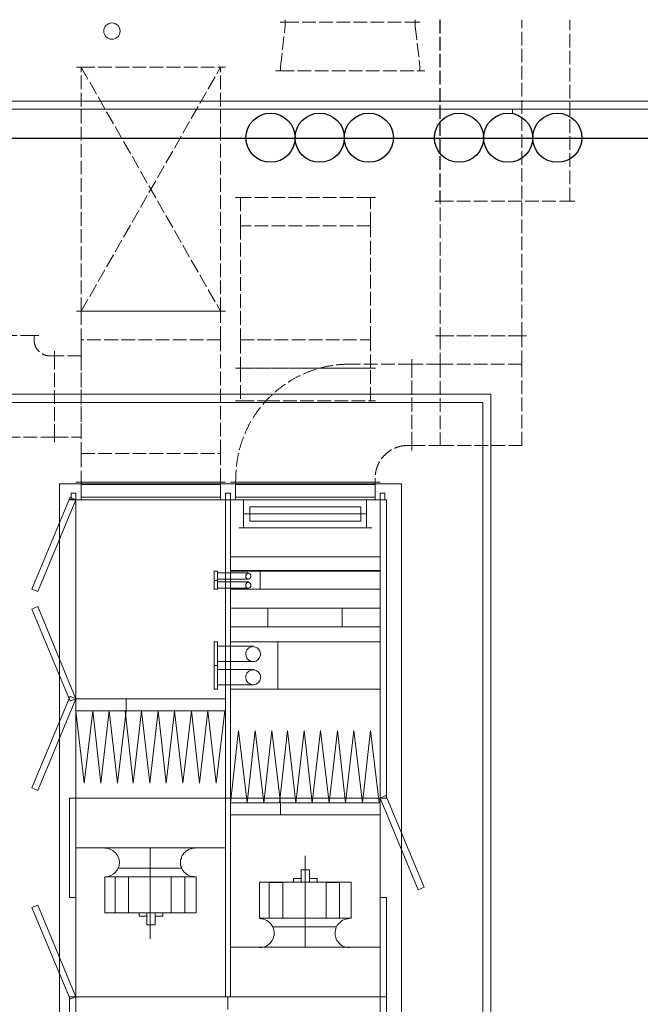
# Model space of a CAD drawing. Header units: millimetres. Extents: x -300186 to 535068, y -28581 to 763298.
# Tile 277 of 405: x 15343 to 19156, y 189218 to 195271. Entities that reach past the tile are written whole.
import ezdxf

# ---------------------------------------------------------------- set-up
doc = ezdxf.new("R2010")
doc.units = ezdxf.units.MM
doc.header["$LTSCALE"] = 10
doc.linetypes.add('ACAD_ISO02W100', pattern=[15, 12, -3])
for name, color, linetype, lineweight in [('koty', 6, 'Continuous', 9), ('NS_tenka', 252, 'Continuous', 18), ('NS_tlusta', 252, 'Continuous', 18)]:
    doc.layers.add(name, color=color, linetype=linetype, lineweight=lineweight)
doc.layers.add('netisk', color=30, linetype='Continuous', plot=False)
doc.layers.add('popisky', color=6, linetype='Continuous')

# ---------------------------------------------------------------- blocks, each defined once
blk = doc.blocks.new('A$C12ac11e3')
for p, q in [((3115.2, 6051.9), (3112.6, 6026.9)), ((3971.2, 6051.9), (3971.2, 6026.9))]:
    blk.add_line(p, q)
at = {"linetype": 'ByBlock', "lineweight": -2}
blk.add_lwpolyline([(2165, 8576.9), (2135, 8576.9)], dxfattribs=at)
at = {"layer": 'NS_tenka', "linetype": 'ACAD_ISO02W100', "ltscale": 0.7}
for p, q in [((3417.6, 8854.5), (3387.6, 8854.5)), ((3417.6, 8854.5), (3387.6, 8854.5)), ((3417.6, 8869.7), (3417.6, 8854.5)), ((3417.6, 8829.5), (3417.6, 8854.5)), ((3417.6, 8854.5), (4217.6, 8854.5)), ((3417.6, 8854.5), (3417.6, 8854.5)), ((3417.6, 8854.5), (4217.6, 8854.5)), ((4217.6, 8854.5), (4217.6, 8869.7)), ((4217.6, 8829.5), (4217.6, 8854.5)), ((4217.6, 8854.5), (4247.6, 8854.5)), ((4217.6, 8854.5), (4217.6, 8854.5)), ((4217.6, 8854.5), (4247.6, 8854.5)), ((4367.9, 8869.7), (4367.9, 7754.5)), ((4371.2, 8869.7), (4371.2, 6926.9)), ((4871.2, 6926.9), (4871.2, 8869.7)), ((5167.9, 7754.5), (5167.9, 8869.7)), ((3389.6, 8579.5), (3417.6, 8829.5)), ((4217.6, 8829.5), (4245.6, 8579.5)), ((3389.6, 8554.5), (3359.6, 8554.5)), ((3389.6, 8579.5), (3389.6, 8554.5)), ((3389.6, 8554.5), (3389.6, 8554.5)), ((3389.6, 8554.5), (4245.6, 8554.5)), ((4245.6, 8579.5), (4245.6, 8554.5)), ((4245.6, 8554.5), (4245.6, 8554.5)), ((4245.6, 8554.5), (4275.6, 8554.5)), ((3143.2, 7776.9), (3113.2, 7776.9)), ((3943.2, 7776.9), (3143.2, 7776.9)), ((3143.2, 7776.9), (3143.2, 7601.9)), ((3943.2, 7601.9), (3943.2, 7776.9)), ((3943.2, 7776.9), (3973.2, 7776.9)), ((4367.9, 7754.5), (4337.9, 7754.5)), ((4367.9, 7754.5), (5167.9, 7754.5)), ((5167.9, 7754.5), (5197.9, 7754.5)), ((3943.2, 7601.9), (3143.2, 7601.9)), ((3143.2, 7601.9), (3143.2, 6901.9)), ((3143.2, 7601.9), (3143.2, 6901.9)), ((3943.2, 7601.9), (3143.2, 7601.9)), ((3943.2, 6901.9), (3943.2, 7601.9)), ((2165, 7076.9), (2135, 7076.9)), ((3021, 7076.9), (2165, 7076.9)), ((2165, 7076.9), (2165, 6901.9)), ((3021, 6901.9), (3021, 7076.9)), ((3021, 7076.9), (3051, 7076.9)), ((1875.1, 6927.3), (1375.1, 6927.3)), ((1875.1, 6902.3), (1875.1, 6927.3)), ((1875.1, 6927.3), (1905.1, 6927.3)), ((1875.1, 6927.3), (1875.1, 6927.3)), ((2165, 6901.9), (2165, 6201.9)), ((3021, 6901.9), (2165, 6901.9)), ((2165, 6901.9), (2165, 6201.9)), ((3021, 6201.9), (3021, 6901.9)), ((3021, 6201.9), (3021, 6901.9)), ((3143.2, 6901.9), (3943.2, 6901.9)), ((3143.2, 6901.9), (3143.2, 6726.9)), ((3943.2, 6726.9), (3943.2, 6901.9)), ((4371.2, 6926.9), (4341.2, 6926.9)), ((4371.2, 6926.9), (4341.2, 6926.9)), ((4871.2, 6926.9), (4371.2, 6926.9)), ((4371.2, 6926.9), (4371.2, 6751.9)), ((4371.2, 6926.9), (4871.2, 6926.9)), ((4871.2, 6751.9), (4871.2, 6926.9)), ((4871.2, 6926.9), (4901.2, 6926.9)), ((4871.2, 6926.9), (4901.2, 6926.9)), ((1975.1, 6802.3), (2000.1, 6802.3)), ((2000.1, 6802.3), (2000.1, 6832.3)), ((2000.1, 6802.3), (2000.1, 6832.3)), ((2000.1, 6802.3), (2000.1, 6802.3)), ((2000.1, 6802.3), (2000.1, 6302.3)), ((2165, 6802.3), (2000.1, 6802.3)), ((2000.1, 6802.3), (2000.1, 6302.3)), ((2165, 6802.3), (2165, 6832.3)), ((2165, 6302.3), (2165, 6802.3)), ((4196.2, 6751.9), (4196.2, 6781.9)), ((4196.2, 6751.9), (4196.2, 6781.9)), ((3143.2, 6726.9), (3113.2, 6726.9)), ((3143.2, 6726.9), (3113.2, 6726.9)), ((3143.2, 6726.9), (3943.2, 6726.9)), ((3629.8, 6726.9), (3143.2, 6726.9)), ((3143.2, 6726.9), (3143.2, 6526.9)), ((3943.2, 6726.9), (3629.8, 6726.9)), ((4196.2, 6751.9), (3815.2, 6751.9)), ((3943.2, 6726.9), (3973.2, 6726.9)), ((3943.2, 6726.9), (3973.2, 6726.9)), ((3943.2, 6526.9), (3943.2, 6726.9)), ((4196.2, 6751.9), (4196.2, 6751.9)), ((4196.2, 6251.9), (4196.2, 6751.9)), ((4196.2, 6751.9), (4196.2, 6251.9)), ((4371.2, 6751.9), (4196.2, 6751.9)), ((4371.2, 6751.9), (4371.2, 6251.9)), ((4871.2, 6751.9), (4371.2, 6751.9)), ((4371.2, 6751.9), (4371.2, 6251.9)), ((4871.2, 6251.9), (4871.2, 6751.9)), ((4871.2, 6251.9), (4871.2, 6751.9)), ((3143.2, 6526.9), (3113.2, 6526.9)), ((3143.2, 6526.9), (3301.1, 6526.9)), ((3301.1, 6526.9), (3943.2, 6526.9)), ((3943.2, 6526.9), (3973.2, 6526.9)), ((2000.1, 6302.3), (1250.1, 6302.3)), ((2000.1, 6302.3), (2000.1, 6272.3)), ((2000.1, 6302.3), (2000.1, 6302.3)), ((2000.1, 6302.3), (2000.1, 6272.3)), ((2000.1, 6302.3), (2165, 6302.3)), ((4171.2, 6251.9), (4196.2, 6251.9)), ((4196.2, 6251.9), (4196.2, 6251.9)), ((4196.2, 6251.9), (4196.2, 6221.9)), ((4196.2, 6251.9), (4196.2, 6221.9)), ((4196.2, 6251.9), (4371.2, 6251.9)), ((4371.2, 6251.9), (4871.2, 6251.9)), ((4371.2, 6251.9), (4871.2, 6251.9)), ((2165, 6201.9), (2165, 6026.9)), ((2165, 6201.9), (3021, 6201.9)), ((2165, 6201.9), (3021, 6201.9)), ((3021, 6026.9), (3021, 6201.9))]:
    blk.add_line(p, q, dxfattribs=at)
at = {"layer": 'NS_tenka', "ltscale": 0.7}
for p, q in [((3052, 6026.9), (2132.1, 6026.9)), ((2165, 6026.9), (2135, 6026.9)), ((2165, 6012), (3020.4, 6012))]:
    blk.add_line(p, q, dxfattribs=at)
at = {"layer": 'NS_tenka'}
for p, q in [((2165, 6026.9), (2165, 5917.1)), ((2165, 5934.9), (2165, 6012)), ((3020.4, 6026.9), (3020.4, 5917.1)), ((3020.4, 6012), (3020.4, 5934.9)), ((3021, 6026.9), (3051, 6026.9)), ((4000.9, 6026.9), (3082.9, 6026.9)), ((4000.9, 6026.9), (3082.9, 6026.9)), ((3112.6, 6026.9), (3112.6, 5917.1)), ((3112.6, 6026.9), (3112.6, 5917.1)), ((3112.6, 5934.9), (3112.6, 6012)), ((3112.6, 6012), (3971.2, 6012)), ((3112.6, 5934.9), (3112.6, 6012)), ((3112.6, 6012), (3971.2, 6012)), ((3971.2, 6026.9), (3971.2, 5917.1)), ((3971.2, 6026.9), (3971.2, 5917.1)), ((3971.2, 6012), (3971.2, 5934.9)), ((3971.2, 6012), (3971.2, 5934.9)), ((2096.5, 5934.9), (1861.7, 5368.4)), ((2132.1, 5917.1), (2096.5, 5934.9)), ((2102.4, 5917.1), (2102.4, 5958.7)), ((2102.4, 5958.7), (2132.1, 5958.7)), ((2132.1, 5958.7), (2132.1, 5917.1)), ((3020.4, 5934.9), (2165, 5934.9)), ((3052, 5917.1), (3052, 5958.7)), ((3052, 5958.7), (3082.9, 5958.7)), ((3052, 5917.1), (3052, 5958.7)), ((3052, 5958.7), (3082.9, 5958.7)), ((3082.9, 5958.7), (3082.9, 5917.1)), ((3082.9, 5958.7), (3082.9, 5917.1)), ((3971.2, 5934.9), (3112.6, 5934.9)), ((3971.2, 5934.9), (3112.6, 5934.9)), ((4000.9, 5917.1), (4000.9, 5958.7)), ((4000.9, 5958.7), (4030.6, 5958.7)), ((4030.6, 5958.7), (4030.6, 5917.1)), ((1897.5, 5353.6), (2132.1, 5917.1)), ((2093.5, 5917.1), (2093.5, 5920.1)), ((2093.5, 5920.1), (2132.1, 5920.1)), ((2132.1, 5917.1), (2093.5, 5917.1)), ((2132.1, 5917.1), (2102.4, 5917.1)), ((2132.1, 5920.1), (2132.1, 5917.1)), ((2132.1, 4084.2), (2132.1, 5917.1)), ((2132.1, 5917.1), (3052, 5917.1)), ((3052, 5917.1), (2132.1, 5917.1)), ((3052, 5917.1), (3052, 4084.2)), ((3082.9, 5917.1), (3052, 5917.1)), ((3052, 5917.1), (3052, 4084.2)), ((3082.9, 5917.1), (3052, 5917.1)), ((3082.9, 5917.1), (3052, 5917.1)), ((3082.9, 4084.2), (3082.9, 5917.1)), ((3082.9, 4084.2), (3082.9, 5917.1)), ((3082.9, 5917.1), (4000.9, 5917.1)), ((4000.9, 5917.1), (3082.9, 5917.1)), ((4000.9, 5917.1), (3082.9, 5917.1)), ((3133.4, 5917.1), (3950.5, 5917.1)), ((3133.4, 5917.1), (3950.5, 5917.1)), ((3163, 5745.1), (3163, 5917.1)), ((3163, 5745.1), (3163, 5917.1)), ((3201.8, 5786.6), (3201.8, 5875.6)), ((3201.8, 5875.6), (3882, 5875.6)), ((3201.8, 5786.6), (3201.8, 5875.6)), ((3201.8, 5875.6), (3882, 5875.6)), ((3882, 5875.6), (3882, 5786.6)), ((3882, 5875.6), (3882, 5786.6)), ((3917.6, 5745.1), (3917.6, 5917.1)), ((3917.6, 5745.1), (3917.6, 5917.1)), ((4000.9, 5917.1), (4000.9, 4084.2)), ((4040.7, 5917.1), (4000.9, 5917.1)), ((4000.9, 5917.1), (4000.9, 4084.2)), ((4030.6, 5917.1), (4000.9, 5917.1)), ((4040.7, 4084.2), (4040.7, 5917.1)), ((3917.6, 5831.1), (3163, 5831.1)), ((3917.6, 5831.1), (3163, 5831.1)), ((3917.6, 5831.1), (3163, 5831.1)), ((3917.6, 5831.1), (3163, 5831.1)), ((3882, 5786.6), (3201.8, 5786.6)), ((3882, 5786.6), (3201.8, 5786.6)), ((3133.4, 5745.1), (3950.5, 5745.1)), ((3133.4, 5745.1), (3950.5, 5745.1)), ((3082.9, 5484.1), (3082.9, 5567.1)), ((3082.9, 5567.1), (4000.9, 5567.1)), ((4000.9, 5567.1), (4000.9, 5484.1)), ((3002.6, 5478.2), (2981.8, 5478.2)), ((2981.8, 5478.2), (2981.8, 5421.8)), ((3002.6, 5421.8), (3002.6, 5478.2)), ((3192.7, 5468.3), (3002.6, 5468.3)), ((4000.9, 5484.1), (3082.9, 5484.1)), ((3082.9, 5368.4), (3082.9, 5478.2)), ((3082.9, 5478.2), (4000.9, 5478.2)), ((3264.1, 5368.4), (3264.1, 5478.2)), ((3264.1, 5478.2), (4000.9, 5478.2)), ((4000.9, 5478.2), (4000.9, 5368.4)), ((4000.9, 5478.2), (4000.9, 5368.4)), ((3002.6, 5421.8), (2981.8, 5421.8)), ((2981.8, 5421.8), (2981.8, 5368.4)), ((2981.8, 5421.8), (3002.6, 5421.8)), ((3192.7, 5430.7), (3002.6, 5430.7)), ((3002.6, 5368.4), (3002.6, 5421.8)), ((3192.7, 5412.9), (3002.6, 5412.9)), ((1861.7, 5368.4), (1897.5, 5353.6)), ((2981.8, 5368.4), (3002.6, 5368.4)), ((3192.7, 5374.4), (3002.6, 5374.4)), ((4000.9, 5368.4), (3082.9, 5368.4)), ((4000.9, 5368.4), (3264.1, 5368.4)), ((1861.7, 5245.8), (1897.5, 5261.6)), ((2096.5, 4680.3), (1861.7, 5245.8)), ((1897.5, 5261.6), (2132.1, 4695.1)), ((3082.9, 5137.1), (3082.9, 5252.7)), ((3082.9, 5252.7), (4000.9, 5252.7)), ((3082.9, 5137.1), (3082.9, 5252.7)), ((3082.9, 5252.7), (3311.6, 5252.7)), ((3311.6, 5252.7), (3311.6, 5137.1)), ((3769.1, 5137.1), (3769.1, 5252.7)), ((3769.1, 5252.7), (4000.9, 5252.7)), ((4000.9, 5252.7), (4000.9, 5137.1)), ((4000.9, 5252.7), (4000.9, 5137.1)), ((4000.9, 5137.1), (3082.9, 5137.1)), ((3311.6, 5137.1), (3082.9, 5137.1)), ((4000.9, 5137.1), (3769.1, 5137.1)), ((3002.6, 5045.1), (2981.8, 5045.1)), ((2981.8, 5045.1), (2981.8, 4899.8)), ((3002.6, 4899.8), (3002.6, 5045.1)), ((3082.9, 4754.5), (3082.9, 5045.1)), ((3082.9, 5045.1), (4000.9, 5045.1)), ((3373.4, 4754.5), (3373.4, 5045.1)), ((3373.4, 5045.1), (4000.9, 5045.1)), ((4000.9, 5045.1), (4000.9, 4754.5)), ((4000.9, 5045.1), (4000.9, 4754.5)), ((3222.6, 5018.4), (3002.6, 5018.4)), ((3222.6, 4923.5), (3002.6, 4923.5)), ((3002.6, 4899.8), (2981.8, 4899.8)), ((2981.8, 4899.8), (2981.8, 4754.5)), ((2981.8, 4899.8), (3002.6, 4899.8)), ((3002.6, 4754.5), (3002.6, 4899.8)), ((3222.6, 4875.1), (3002.6, 4875.1)), ((2981.8, 4754.5), (3002.6, 4754.5)), ((3222.6, 4781.2), (3002.6, 4781.2)), ((4000.9, 4754.5), (3082.9, 4754.5)), ((4000.9, 4754.5), (3373.4, 4754.5)), ((2096.5, 4710), (1861.7, 4146.4)), ((1897.5, 4131.6), (2132.1, 4695.1)), ((2132.1, 4695.1), (2096.5, 4710)), ((2132.1, 4695.1), (2096.5, 4680.3)), ((3052, 4695.1), (2132.1, 4695.1)), ((2132.1, 4695.1), (2132.1, 4621)), ((2441, 4695.1), (2132.1, 4695.1)), ((2441, 4695.1), (2441, 4621)), ((3052, 4695.1), (2441, 4695.1)), ((2441, 4621), (2441, 4695.1)), ((3052, 4621), (3052, 4695.1)), ((2132.1, 4621), (2441, 4621)), ((2132.1, 4621), (2182.8, 4176.1)), ((2236.4, 4621), (2182.8, 4176.1)), ((2236.4, 4621), (2285.8, 4176.1)), ((2337.2, 4621), (2285.8, 4176.1)), ((2337.2, 4621), (2387.7, 4176.1)), ((2441, 4621), (2387.7, 4176.1)), ((2434.1, 4621), (2483.6, 4176.1)), ((2441, 4621), (3052, 4621)), ((2536.2, 4621), (2483.6, 4176.1)), ((2536.2, 4621), (2586.6, 4176.1)), ((2637.3, 4621), (2586.6, 4176.1)), ((2637.3, 4621), (2687.7, 4176.1)), ((2738.1, 4621), (2687.7, 4176.1)), ((2738.1, 4621), (2788.8, 4176.1)), ((2842.2, 4621), (2788.8, 4176.1)), ((2842.2, 4621), (2892.6, 4176.1)), ((2943.3, 4621), (2892.6, 4176.1)), ((2943.3, 4621), (2993.7, 4176.1)), ((3047.1, 4621), (2993.7, 4176.1)), ((3082.9, 4054.5), (3130.4, 4499.4)), ((3183.8, 4054.5), (3130.4, 4499.4)), ((3183.8, 4054.5), (3234.4, 4499.4)), ((3287.8, 4054.5), (3234.4, 4499.4)), ((3287.8, 4054.5), (3335.3, 4499.4)), ((3388.9, 4054.5), (3335.3, 4499.4)), ((3383, 4054.5), (3433.4, 4499.4)), ((3483.8, 4054.5), (3433.4, 4499.4)), ((3483.8, 4054.5), (3534.5, 4499.4)), ((3584.9, 4054.5), (3534.5, 4499.4)), ((3584.9, 4054.5), (3635.3, 4499.4)), ((3689, 4054.5), (3635.3, 4499.4)), ((3689, 4054.5), (3739.4, 4499.4)), ((3789.8, 4054.5), (3739.4, 4499.4)), ((3789.8, 4054.5), (3840.5, 4499.4)), ((3893.9, 4054.5), (3840.5, 4499.4)), ((3893.9, 4054.5), (3941.8, 4499.4)), ((3995, 4054.5), (3941.8, 4499.4)), ((1861.7, 4146.4), (1897.5, 4131.6)), ((2093.5, 3473.2), (2093.5, 4084.2)), ((2093.5, 4084.2), (2132.1, 4084.2)), ((2132.1, 2862.2), (2132.1, 4084.2)), ((2132.1, 4084.2), (3052, 4084.2)), ((2132.1, 4084.2), (2132.1, 3473.2)), ((3052, 4084.2), (2132.1, 4084.2)), ((3052, 4084.2), (3052, 2862.2)), ((3082.9, 4084.2), (3052, 4084.2)), ((3052, 4084.2), (3052, 2862.2)), ((3052, 4084.2), (3082.9, 4084.2)), ((3082.9, 2862.2), (3082.9, 4084.2)), ((3082.9, 2862.2), (3082.9, 4084.2)), ((3082.9, 4084.2), (4000.9, 4084.2)), ((4000.9, 4084.2), (3082.9, 4084.2)), ((4000.9, 4084.2), (4036.5, 4099)), ((4000.9, 4084.2), (4000.9, 2862.2)), ((4235.5, 3520.6), (4000.9, 4084.2)), ((4040.7, 4084.2), (4000.9, 4084.2)), ((4000.9, 4084.2), (4040.7, 4084.2)), ((4036.5, 4099), (4271.3, 3535.4)), ((3082.9, 3980.3), (3082.9, 4054.5)), ((3082.9, 4054.5), (3388.9, 4054.5)), ((3388.9, 3980.3), (3388.9, 4054.5)), ((3388.9, 4054.5), (4000.9, 4054.5)), ((3388.9, 4054.5), (3388.9, 3980.3)), ((4000.9, 4054.5), (4000.9, 3980.3)), ((4000.9, 3980.3), (3082.9, 3980.3)), ((3388.9, 3980.3), (3082.9, 3980.3)), ((4000.9, 3980.3), (3388.9, 3980.3)), ((3052, 3778.7), (2132.1, 3778.7)), ((2310.5, 3778.7), (2871.9, 3778.7)), ((2589.6, 3218.1), (2589.6, 3775.7)), ((2804.9, 3753.2), (2796.7, 3746.8)), ((2810.6, 3758.9), (2804.9, 3753.2)), ((2818.5, 3762.8), (2810.6, 3758.9)), ((2826.9, 3768), (2818.5, 3762.8)), ((2835.5, 3771.5), (2826.9, 3768)), ((2844.4, 3773.7), (2835.5, 3771.5)), ((2854.3, 3775.2), (2844.4, 3773.7)), ((2863, 3775.7), (2854.3, 3775.2)), ((2774.5, 3697.3), (2774, 3688.2)), ((2776, 3706.5), (2774.5, 3697.3)), ((2780.2, 3713.4), (2776, 3706.5)), ((2781.6, 3723.8), (2780.2, 3713.4)), ((2785.8, 3731.9), (2781.6, 3723.8)), ((2790.8, 3738.1), (2785.8, 3731.9)), ((2796.7, 3746.8), (2790.8, 3738.1)), ((3540.4, 3728.2), (3540.4, 3167.7)), ((2396.6, 3654.1), (2782.9, 3654.1)), ((2774, 3688.2), (2774.5, 3679)), ((2774.5, 3679), (2776, 3669.9)), ((2776, 3669.9), (2780.2, 3661.3)), ((2780.2, 3661.3), (2781.6, 3652.6)), ((2781.6, 3652.6), (2785.8, 3644.4)), ((2785.8, 3644.4), (2790.8, 3636.8)), ((2790.8, 3636.8), (2796.7, 3629.6)), ((3516.7, 3642.2), (3516.7, 3568.1)), ((3567.1, 3642.2), (3516.7, 3642.2)), ((3567.1, 3568.1), (3567.1, 3642.2)), ((2310.5, 3378.2), (2310.5, 3600.7)), ((2310.5, 3600.7), (2871.9, 3600.7)), ((2372.8, 3378.2), (2372.8, 3600.7)), ((2372.8, 3600.7), (2455.9, 3600.7)), ((2455.9, 3600.7), (2455.9, 3378.2)), ((2717.4, 3378.2), (2717.4, 3600.7)), ((2717.4, 3600.7), (2800.7, 3600.7)), ((2796.7, 3629.6), (2804.9, 3623.2)), ((2800.7, 3600.7), (2800.7, 3378.2)), ((2804.9, 3623.2), (2810.6, 3617.5)), ((2810.6, 3617.5), (2818.5, 3612.3)), ((2818.5, 3612.3), (2826.9, 3608.4)), ((2826.9, 3608.4), (2835.5, 3604.9)), ((2835.5, 3604.9), (2844.4, 3602.7)), ((2844.4, 3602.7), (2854.3, 3601.2)), ((2854.3, 3601.2), (2863, 3600.7)), ((2863, 3600.7), (2863.2, 3600.7)), ((2871.9, 3600.7), (2871.9, 3378.2)), ((3469, 3588.8), (3469, 3568.1)), ((3516.7, 3588.8), (3469, 3588.8)), ((3516.7, 3568.1), (3516.7, 3588.8)), ((3567.1, 3588.8), (3567.1, 3568.1)), ((3614.6, 3588.8), (3567.1, 3588.8)), ((3614.6, 3568.1), (3614.6, 3588.8)), ((3261.1, 3568.1), (3261.1, 3345.6)), ((3822.7, 3568.1), (3261.1, 3568.1)), ((3320.5, 3565.1), (3320.5, 3345.6)), ((3403.8, 3565.1), (3320.5, 3565.1)), ((3403.8, 3345.6), (3403.8, 3565.1)), ((3469, 3568.1), (3516.7, 3568.1)), ((3516.7, 3568.1), (3567.1, 3568.1)), ((3567.1, 3568.1), (3614.6, 3568.1)), ((3669.9, 3565.1), (3669.9, 3345.6)), ((3751.3, 3565.1), (3669.9, 3565.1)), ((3751.3, 3345.6), (3751.3, 3565.1)), ((3822.7, 3345.6), (3822.7, 3568.1)), ((4271.3, 3535.4), (4235.5, 3520.6)), ((2132.1, 3473.2), (2093.5, 3473.2)), ((4040.7, 3473.2), (4000.9, 3473.2)), ((4000.9, 3473.2), (4000.9, 2862.2)), ((4040.7, 2862.2), (4040.7, 3473.2)), ((1861.7, 3410.9), (1897.5, 3425.7)), ((2096.5, 2847.3), (1861.7, 3410.9)), ((1897.5, 3425.7), (2132.1, 2862.2)), ((2871.9, 3378.2), (2310.5, 3378.2)), ((2455.9, 3378.2), (2372.8, 3378.2)), ((2521.4, 3357.5), (2521.4, 3378.2)), ((2521.4, 3378.2), (2568.8, 3378.2)), ((2568.8, 3357.5), (2521.4, 3357.5)), ((2568.8, 3304.1), (2568.8, 3378.2)), ((2568.8, 3378.2), (2619.5, 3378.2)), ((2568.8, 3378.2), (2568.8, 3357.5)), ((2619.5, 3378.2), (2619.5, 3304.1)), ((2619.5, 3357.5), (2619.5, 3378.2)), ((2619.5, 3378.2), (2667, 3378.2)), ((2667, 3357.5), (2619.5, 3357.5)), ((2667, 3378.2), (2667, 3357.5)), ((2800.7, 3378.2), (2717.4, 3378.2)), ((3261.1, 3345.6), (3822.7, 3345.6)), ((3320.5, 3345.6), (3403.8, 3345.6)), ((3669.9, 3345.6), (3751.3, 3345.6)), ((3768.8, 3330.8), (3760.9, 3325.9)), ((3776.7, 3335), (3768.8, 3330.8)), ((3785.1, 3338.5), (3776.7, 3335)), ((3794, 3340.7), (3785.1, 3338.5)), ((3803.2, 3342.2), (3794, 3340.7)), ((3812.3, 3342.7), (3803.2, 3342.2)), ((2619.5, 3304.1), (2568.8, 3304.1)), ((3344.2, 3292.2), (3733.5, 3292.2)), ((3726.6, 3272.2), (3725.1, 3263.1)), ((3729, 3281.4), (3726.6, 3272.2)), ((3732.2, 3290), (3729, 3281.4)), ((3736.4, 3298.2), (3732.2, 3290)), ((3741.4, 3306.1), (3736.4, 3298.2)), ((3747.1, 3313.2), (3741.4, 3306.1)), ((3753.7, 3317.9), (3747.1, 3313.2)), ((3760.9, 3325.9), (3753.7, 3317.9)), ((3725.1, 3263.1), (3724.6, 3253.7)), ((3724.6, 3253.7), (3725.1, 3243.8)), ((3725.1, 3243.8), (3726.6, 3235.4)), ((3726.6, 3235.4), (3728.8, 3226.2)), ((3728.8, 3226.2), (3732.2, 3217.6)), ((3732.2, 3217.6), (3736.2, 3209.2)), ((3736.2, 3209.2), (3741.1, 3201.5)), ((4000.9, 3167.7), (3082.9, 3167.7)), ((3261.1, 3167.7), (3822.7, 3167.7)), ((3741.1, 3201.5), (3747.1, 3194.1)), ((3747.1, 3194.1), (3753.5, 3187.7)), ((3753.5, 3187.7), (3760.7, 3181.8)), ((3760.7, 3181.8), (3768.8, 3176.6)), ((3768.8, 3176.6), (3776.5, 3172.4)), ((3776.5, 3172.4), (3785.1, 3169.1)), ((3785.1, 3169.1), (3793.8, 3166.7)), ((3793.8, 3166.7), (3802.9, 3165.2)), ((3802.9, 3165.2), (3812.1, 3164.7)), ((3812.1, 3164.7), (3812.3, 3164.7)), ((2093.5, 1026.2), (2093.5, 2862.2)), ((2093.5, 2862.2), (2132.1, 2862.2)), ((2132.1, 2862.2), (2096.5, 2847.3)), ((3052, 2862.2), (2132.1, 2862.2)), ((2132.1, 1026.2), (2132.1, 2862.2)), ((2132.1, 2862.2), (4000.9, 2862.2)), ((2132.1, 2862.2), (2132.1, 1026.2)), ((3052, 2862.2), (3082.9, 2862.2)), ((3065.1, 2785.1), (3065.1, 2862.2)), ((4000.9, 2862.2), (3082.9, 2862.2)), ((4000.9, 2862.2), (4000.9, 1026.2)), ((4040.7, 2862.2), (4000.9, 2862.2)), ((4000.9, 2862.2), (4000.9, 1026.2)), ((4000.9, 2862.2), (4040.7, 2862.2)), ((4040.7, 1026.2), (4040.7, 2862.2))]:
    blk.add_line(p, q, dxfattribs=at)
at = {"layer": 'NS_tenka', "linetype": 'ACAD_ISO02W100', "ltscale": 0.7}
for points in [[(2165, 8576.9), (3021, 8576.9)], [(2165, 7076.9), (2165, 8576.9)], [(2165, 8576.9), (3021, 7076.9)], [(2165, 7076.9), (3021, 8576.9)], [(3021, 7076.9), (3021, 8576.9)], [(3021, 8576.9), (3051, 8576.9)], [(2165, 7076.9), (2135, 7076.9)], [(2165, 7076.9), (3021, 7076.9)], [(3021, 7076.9), (3051, 7076.9)]]:
    blk.add_lwpolyline(points, dxfattribs=at)
for centre, radius, start, end in [((1975.1, 6902.3), 100, 180, 270), ((3815.2, 6051.9), 700, 90, 180), ((4171.2, 6051.9), 200, 90, 180)]:
    blk.add_arc(centre, radius, start, end, dxfattribs=at)
at = {"layer": 'NS_tenka'}
for centre, radius, start, end in [((3221.1, 4970), 45.5, 89.98305, 180.63636), ((3221.1, 4969), 45.5, 179.36364, 90.10843), ((2312, 3688.2), 87.5, 270.00989, 89.99011), ((3261.4, 3253.7), 89, 269.80471, 90.19529)]:
    blk.add_arc(centre, radius, start, end, dxfattribs=at)
for points in [[(3191.2, 5466.3), (3182.3, 5466.3), (3175.6, 5458.4), (3175.6, 5448.5)], [(3175.6, 5448.5), (3175.6, 5438.6), (3182.3, 5430.7), (3191.2, 5430.7)], [(3207.8, 5448.5), (3207.8, 5458.4), (3200.3, 5466.3), (3191.2, 5466.3)], [(3191.2, 5430.7), (3200.3, 5430.7), (3207.8, 5438.6), (3207.8, 5448.5)], [(3191.2, 5409.9), (3182.3, 5409.9), (3175.6, 5402), (3175.6, 5392.1)], [(3175.6, 5392.1), (3175.6, 5382.3), (3182.3, 5374.4), (3191.2, 5374.4)], [(3207.8, 5392.1), (3207.8, 5402), (3200.3, 5409.9), (3191.2, 5409.9)], [(3191.2, 5374.4), (3200.3, 5374.4), (3207.8, 5382.3), (3207.8, 5392.1)], [(3221.1, 4873.1), (3195.6, 4873.1), (3175.6, 4850.4), (3175.6, 4825.6)], [(3267.1, 4825.6), (3267.1, 4850.4), (3246.6, 4873.1), (3221.1, 4873.1)], [(3175.6, 4825.6), (3175.6, 4800.9), (3195.6, 4781.2), (3221.1, 4781.2)], [(3221.1, 4781.2), (3246.6, 4781.2), (3267.1, 4800.9), (3267.1, 4825.6)]]:
    blk.add_open_spline(points, degree=3, dxfattribs=at)
blk = doc.blocks.new('podklad')
at = {"layer": 'netisk', "color": 252}
for centre in [(141869.5, 456200), (142171.5, 456200), (142473.5, 456200), (143027.5, 456200), (143329.5, 456200), (143631.5, 456200)]:
    blk.add_circle(centre, 151, dxfattribs=at)
at = {"layer": 'NS_tenka', "color": 252}
for p, q in [((137200.6, 456425.7), (148082, 456425.7)), ((137250.6, 456375.7), (148081.7, 456375.7)), ((143357.1, 456348.5), (143357.1, 456375.7))]:
    blk.add_line(p, q, dxfattribs=at)
at = {"layer": 'NS_tlusta', "color": 252}
for p, q in [((143223.4, 454623.1), (137250.6, 454623.1)), ((143223.4, 447324.3), (143223.4, 454623.1)), ((143173.4, 454573.1), (137200.6, 454573.1)), ((143173.4, 447276.9), (143173.4, 454573.1))]:
    blk.add_line(p, q, dxfattribs=at)
blk.add_lwpolyline([(140573.4, 447956), (142673.4, 447956), (142673.4, 454073.1), (140573.4, 454073.1)], close=True, dxfattribs=at)
blk.add_circle((140895.1, 456855.7), 50, dxfattribs=at)
at = {"layer": 'koty', "color": 252}
blk.add_blockref('A$C12ac11e3', (138541.3, 448056), dxfattribs=at)

msp = doc.modelspace()

# ---------------------------------------------------------------- linework, layer by layer
at = {"layer": 'netisk', "lineweight": -3}
msp.add_lwpolyline([(6409.342, 194543.484), (23398.953, 194543.484)], dxfattribs=at)

# ---------------------------------------------------------------- next in the draw order: block references
at = {"layer": 'popisky', "lineweight": -3}
msp.add_blockref('podklad', (-124985.783, -261654.613), dxfattribs=at)

doc.saveas('drawing.dxf')
